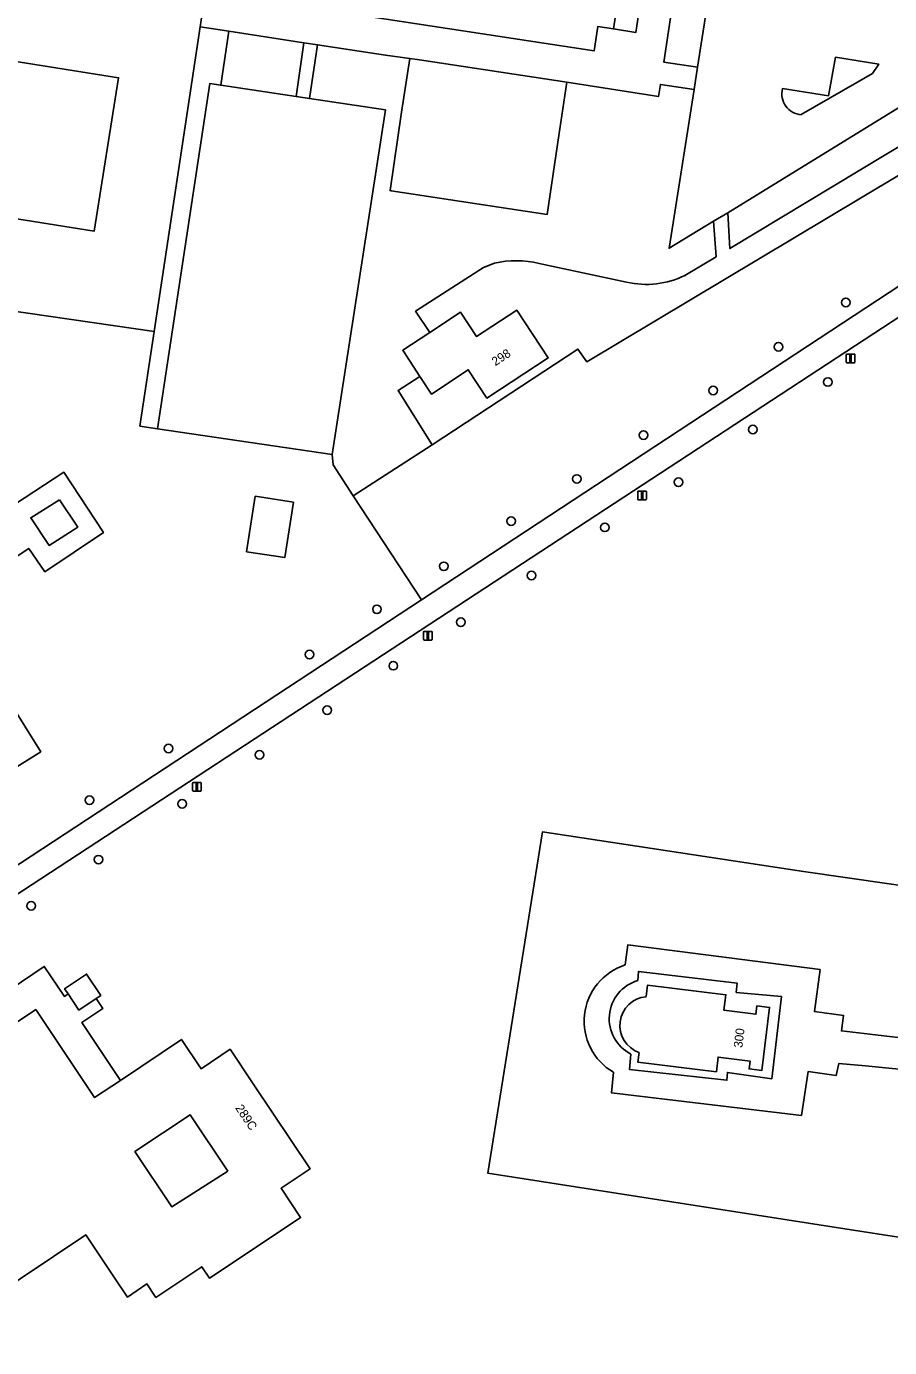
# Model space of a CAD drawing. Extents: x 161483 to 162250, y 379484 to 380833.
# Drawn here: x 162037.8 to 162136.4, y 380018.8 to 380169.7 of the extents above; entities that cross this region are included whole.
import ezdxf

# ---------------------------------------------------------------- set-up
doc = ezdxf.new("R2010")
doc.units = 0
for name, color, linetype in [('IMGEO_Boom', 7, 'Continuous'), ('IMGEO_Erf', 7, 'Continuous'), ('IMGEO_Gemengd_bos', 7, 'Continuous'), ('IMGEO_Grasland_agrarisch', 7, 'Continuous'), ('IMGEO_Groenvoorziening', 7, 'Continuous'), ('IMGEO_Hek', 7, 'Continuous'), ('IMGEO_Lichtmast', 7, 'Continuous'), ('IMGEO_Loofbos', 7, 'Continuous'), ('IMGEO_Pand', 7, 'Continuous'), ('IMGEO_Pand_nummerreeks', 7, 'Continuous'), ('IMGEO_Parkeervlak_open', 7, 'Continuous'), ('IMGEO_Rijbaan_lokaal_open', 7, 'Continuous'), ('IMGEO_Verkeerseiland_open', 7, 'Continuous'), ('IMGEO_Voetpad_onverhard', 7, 'Continuous'), ('IMGEO_Voetpad_open', 7, 'Continuous')]:
    doc.layers.add(name, color=color, linetype=linetype)

msp = doc.modelspace()

# ---------------------------------------------------------------- linework, layer by layer
at = {"layer": 'IMGEO_Boom'}
for centre in [(162131.4, 380138.2), (162123.72, 380133.14), (162116.27, 380128.14), (162129.36, 380129.11), (162120.8, 380123.68), (162108.31, 380123.05), (162100.7, 380118.04), (162112.29, 380117.66), (162093.19, 380113.23), (162103.9, 380112.51), (162085.5, 380108.06), (162095.51, 380107), (162077.87, 380103.15), (162087.44, 380101.67), (162070.18, 380097.98), (162079.74, 380096.71), (162072.19, 380091.63), (162054.07, 380087.25), (162064.45, 380086.53), (162045.05, 380081.34), (162055.64, 380080.94), (162046.08, 380074.56), (162038.38, 380069.29)]:
    msp.add_circle(centre, 0.489, dxfattribs=at)
at = {"layer": 'IMGEO_Erf'}
for points in [[(162037.16, 380074.16), (162082.94, 380104.25), (162075.14, 380116.12), (162072.87, 380119.66), (162072.77, 380120.82), (162052.82, 380123.77), (162050.8, 380124.07), (162052.43, 380134.89), (161937.55, 380151.57)], [(162035.38, 380114.38), (162042.12, 380118.8), (162046.64, 380111.91), (162039.94, 380107.45), (162038.12, 380110.11), (162028.61, 380103.87)], [(162033.99, 380095.68), (162039.49, 380086.89), (162032.04, 380082.21)], [(162029.55, 380026.53), (162029.79, 380026.79), (162021.23, 380039.61), (162018.45, 380043.77), (162038.91, 380057.44), (162045.63, 380047.39), (162048.58, 380049.35), (162044.17, 380055.95), (162046.56, 380057.55), (162045.8, 380058.69), (162043.84, 380057.38), (162042.61, 380059.22), (162042.18, 380058.93), (162039.88, 380062.36), (162029.59, 380055.41), (162027.31, 380053.98), (162016.99, 380047.07), (162015.98, 380046.39), (162011.43, 380053.16), (162000, 380045.56), (161985.34, 380035.8)]]:
    msp.add_lwpolyline(points, dxfattribs=at)
for points in [[(162041.61, 380115.66), (162038.34, 380113.6), (162040.46, 380110.42), (162043.7, 380112.55)], [(162063.97, 380116.06), (162068.33, 380115.38), (162067.35, 380109.05), (162062.98, 380109.73)], [(162060.85, 380038.96), (162056.53, 380045.43), (162050.23, 380041.22), (162054.44, 380034.92)]]:
    msp.add_lwpolyline(points, close=True, dxfattribs=at)
at = {"layer": 'IMGEO_Gemengd_bos'}
for points in [[(162112.9, 380205.8), (162091.17, 380209.14), (162090.61, 380205.48), (162090.47, 380204.57), (162108.79, 380201.77), (162107.66, 380194.39), (162106.68, 380194.54), (162106.3, 380192.04), (162108.27, 380191.74), (162104.86, 380169.44), (162107.43, 380169.04), (162108.55, 380176.39), (162110.84, 380191.35)], [(162120.14, 380201.15), (162124.98, 380200.5), (162125.56, 380204.27), (162124.94, 380205.4), (162116.8, 380206.77), (162110.62, 380165.66), (162114.47, 380165.06)]]:
    msp.add_lwpolyline(points, close=True, dxfattribs=at)
for points in [[(162103.51, 379717.85), (162182.52, 379737.68), (162179.32, 379745.78), (162175.64, 379754.71), (162153.13, 379809.49), (162146.46, 379827.24), (162145.98, 379844.58), (162145.91, 379864.83), (162144.3, 379875.03), (162144.39, 379878.92), (162145.08, 380030.26), (162131.29, 380032.41), (162090.52, 380038.76), (162096.79, 380077.74), (162126.58, 380073.2), (162136.34, 380071.8), (162145.26, 380070.52), (162145.37, 380141.37), (162144.07, 380140.86), (162032.06, 380067.54)], [(162154.08, 380069.24), (162145.26, 380070.52), (162136.34, 380071.8), (162126.58, 380073.2), (162096.79, 380077.74), (162090.52, 380038.76), (162131.29, 380032.41), (162145.08, 380030.26), (162153.29, 380028.98), (162153.79, 380045.57), (162153.92, 380047.97), (162153.15, 380047.98), (162153.16, 380049.06), (162133.67, 380050.99), (162130.62, 380051.29), (162130.32, 380049.92), (162127.1, 380050.35), (162126.33, 380045.34), (162104.65, 380047.94), (162104.87, 380050.28)], [(162106.21, 380062.53), (162106.5, 380064.82), (162128.46, 380062.01), (162127.81, 380057.2), (162131.14, 380056.77), (162130.91, 380055), (162134.14, 380054.62), (162153.21, 380052.37), (162153.22, 380053.16), (162153.99, 380053.15), (162154.08, 380069.24)], [(162029.59, 380055.41), (162039.88, 380062.36), (162042.18, 380058.93), (162042.61, 380059.22), (162042.21, 380059.81), (162044.71, 380061.48), (162046.33, 380059.05), (162045.8, 380058.69), (162046.56, 380057.55), (162044.17, 380055.95), (162048.58, 380049.35), (162055.55, 380054.02), (162057.78, 380050.68), (162061.11, 380052.91), (162063.74, 380048.97), (162070.24, 380039.24), (162066.92, 380037.02), (162069.15, 380033.68), (162059.28, 380027.09), (162058.76, 380026.74), (162057.87, 380028.06), (162052.64, 380024.56), (162051.61, 380026.1), (162049.37, 380024.6), (162047.82, 380026.92), (162044.62, 380031.71), (162033.42, 380024.22)]]:
    msp.add_lwpolyline(points, dxfattribs=at)
msp.add_arc((162108.29, 380056.1), 6.76, 107.9428, 239.577, dxfattribs=at)
at = {"layer": 'IMGEO_Grasland_agrarisch'}
msp.add_lwpolyline([(161917.38, 380197.58), (161937.5, 380151.67), (161937.55, 380151.57), (162052.43, 380134.89), (162057.69, 380169.67), (162058.27, 380173.54)], dxfattribs=at)
msp.add_lwpolyline([(162048.37, 380163.87), (162045.58, 380146.34), (162015.7, 380151.09), (162018.49, 380168.62)], close=True, dxfattribs=at)
at = {"layer": 'IMGEO_Groenvoorziening'}
msp.add_lwpolyline([(162141.7, 380142.85), (162144.62, 380145.45), (162144.49, 380145.63), (162144.41, 380145.75), (162148.89, 380158.45), (162149.18, 380159.29), (162148.97, 380159.76), (162141.24, 380154.99), (162101.85, 380131.4), (162100.82, 380132.88), (162084.16, 380121.94), (162075.14, 380116.12), (162082.94, 380104.25)], close=True, dxfattribs=at)
for points in [[(162119, 380060.44), (162107.73, 380061.79), (162107.64, 380060.75)], [(162106.87, 380052.36), (162106.71, 380050.6), (162117.83, 380049.37), (162117.88, 380050.26), (162122.96, 380049.54), (162124.05, 380058.92), (162118.89, 380059.39), (162119, 380060.44)], [(162117.71, 380059.13), (162117.49, 380057.35), (162121.13, 380056.9), (162121.25, 380057.86), (162122.7, 380057.69), (162121.81, 380050.47), (162120.36, 380050.65), (162120.47, 380051.55), (162116.82, 380052), (162116.62, 380050.34), (162107.65, 380051.44), (162107.79, 380052.53)], [(162108.61, 380058.91), (162108.77, 380060.24), (162117.71, 380059.13)]]:
    msp.add_lwpolyline(points, dxfattribs=at)
for centre, radius, start, end in [((162108.92, 380056.4), 4.53, 106.3767, 243.1557), ((162108.9, 380055.63), 3.29, 95.1449, 250.1544)]:
    msp.add_arc(centre, radius, start, end, dxfattribs=at)
at = {"layer": 'IMGEO_Hek'}
msp.add_lwpolyline([(162136.34, 380071.8), (162126.58, 380073.2), (162096.79, 380077.74), (162090.52, 380038.76), (162131.29, 380032.41)], dxfattribs=at)
at = {"layer": 'IMGEO_Lichtmast'}
for p, q in [((162131.46, 380131.41), (162131.46, 380132.21)), ((162131.46, 380132.21), (162131.46, 380131.41)), ((162131.56, 380132.31), (162132.35, 380132.31)), ((162132.35, 380132.31), (162131.56, 380132.31)), ((162132.45, 380132.21), (162132.45, 380131.41)), ((162132.45, 380131.41), (162132.45, 380132.21)), ((162132.35, 380131.31), (162131.56, 380131.31)), ((162131.56, 380131.31), (162132.35, 380131.31)), ((162107.64, 380115.76), (162107.64, 380116.56)), ((162107.64, 380116.56), (162107.64, 380115.76)), ((162107.74, 380116.66), (162108.53, 380116.66)), ((162108.53, 380116.66), (162107.74, 380116.66)), ((162108.63, 380116.56), (162108.63, 380115.76)), ((162108.63, 380115.76), (162108.63, 380116.56)), ((162108.53, 380115.66), (162107.74, 380115.66)), ((162107.74, 380115.66), (162108.53, 380115.66)), ((162083.19, 380099.74), (162083.19, 380100.53)), ((162083.19, 380100.53), (162083.19, 380099.74)), ((162083.29, 380100.63), (162084.08, 380100.63)), ((162084.08, 380100.63), (162083.29, 380100.63)), ((162084.18, 380100.53), (162084.18, 380099.74)), ((162084.18, 380099.74), (162084.18, 380100.53)), ((162084.08, 380099.64), (162083.29, 380099.64)), ((162083.29, 380099.64), (162084.08, 380099.64)), ((162056.82, 380082.47), (162056.82, 380083.27)), ((162056.82, 380083.27), (162056.82, 380082.47)), ((162056.92, 380083.37), (162057.71, 380083.37)), ((162057.71, 380083.37), (162056.92, 380083.37)), ((162057.81, 380083.27), (162057.81, 380082.47)), ((162057.81, 380082.47), (162057.81, 380083.27)), ((162057.71, 380082.37), (162056.92, 380082.37)), ((162056.92, 380082.37), (162057.71, 380082.37))]:
    msp.add_line(p, q, dxfattribs=at)
for points in [[(162131.88, 380132.18), (162132.03, 380132.18), (162132.03, 380131.43), (162131.88, 380131.43), (162131.88, 380132.18)], [(162108.06, 380116.53), (162108.21, 380116.53), (162108.21, 380115.78), (162108.06, 380115.78), (162108.06, 380116.53)], [(162083.61, 380100.51), (162083.76, 380100.51), (162083.76, 380099.76), (162083.61, 380099.76), (162083.61, 380100.51)], [(162057.24, 380083.24), (162057.39, 380083.24), (162057.39, 380082.49), (162057.24, 380082.49), (162057.24, 380083.24)]]:
    msp.add_lwpolyline(points, dxfattribs=at)
for centre, start, end in [((162131.56, 380132.21), 90, 180), ((162131.56, 380132.21), 90, 180), ((162131.56, 380131.41), 180, 270), ((162131.56, 380131.41), 180, 270), ((162132.35, 380132.21), 0, 90), ((162132.35, 380132.21), 360, 90), ((162132.35, 380131.41), 270, 0), ((162132.35, 380131.41), 270, 0), ((162107.74, 380116.56), 90, 180), ((162107.74, 380116.56), 90, 180), ((162108.53, 380116.56), 0, 90), ((162108.53, 380116.56), 360, 90), ((162107.74, 380115.76), 180, 270), ((162107.74, 380115.76), 180, 270), ((162108.53, 380115.76), 270, 0), ((162108.53, 380115.76), 270, 0), ((162083.29, 380100.53), 90, 180), ((162083.29, 380100.53), 90, 180), ((162083.29, 380099.74), 180, 270), ((162083.29, 380099.74), 180, 270), ((162084.08, 380100.53), 0, 90), ((162084.08, 380100.53), 360, 90), ((162084.08, 380099.74), 270, 0), ((162084.08, 380099.74), 270, 0), ((162056.92, 380083.27), 90, 180), ((162056.92, 380083.27), 90, 180), ((162057.71, 380083.27), 0, 90), ((162057.71, 380083.27), 360, 90), ((162056.92, 380082.47), 180, 270), ((162056.92, 380082.47), 180, 270), ((162057.71, 380082.47), 270, 0), ((162057.71, 380082.47), 270, 0)]:
    msp.add_arc(centre, 0.1, start, end, dxfattribs=at)
at = {"layer": 'IMGEO_Loofbos'}
for points in [[(162160.23, 380196.93), (162159.94, 380196.97), (162160.04, 380197.69), (162146.54, 380200.57), (162145.45, 380199.68), (162145.09, 380197.28), (162150.33, 380196.47), (162145.46, 380165.39), (162117.94, 380148.43), (162118.17, 380144.36), (162147.85, 380162.26)], [(162069.54, 380167.86), (162060.94, 380169.18), (162060.03, 380163), (162068.63, 380161.73)]]:
    msp.add_lwpolyline(points, close=True, dxfattribs=at)
for points in [[(162116.29, 380147.47), (162111.22, 380144.38), (162114.07, 380162.52), (162110.24, 380163.1), (162110.03, 380161.74), (162099.54, 380163.34), (162098.62, 380157.25), (162097.29, 380148.24), (162079.5, 380150.95), (162079.36, 380150.97), (162080.69, 380159.95), (162081.62, 380166.06), (162078.83, 380166.44), (162071.07, 380167.63), (162070.16, 380161.5), (162078.83, 380160.21), (162072.77, 380120.82), (162072.87, 380119.66), (162075.14, 380116.12), (162084.16, 380121.94), (162080.28, 380128.15), (162082.77, 380129.75), (162080.81, 380132.73), (162083.89, 380134.76), (162082.29, 380137.19), (162090.04, 380142.19), (162091.28, 380142.7)], [(162113.04, 380141.29), (162116.59, 380143.42), (162116.29, 380147.47)], [(162096.39, 380142.66), (162106.37, 380140.52)]]:
    msp.add_lwpolyline(points, dxfattribs=at)
for centre, radius, start, end in [((162093.77, 380131.15), 11.81, 77.1631, 102.1646), ((162108.62, 380150.31), 10.05, 257.0899, 296.1444)]:
    msp.add_arc(centre, radius, start, end, dxfattribs=at)
at = {"layer": 'IMGEO_Pand'}
for points in [[(162073.16, 380171.43), (162102.66, 380166.92), (162103.08, 380169.71), (162104.86, 380169.44), (162108.27, 380191.74)], [(162107.79, 380052.53), (162107.65, 380051.44), (162116.62, 380050.34), (162116.82, 380052), (162120.47, 380051.55), (162120.36, 380050.65), (162121.81, 380050.47), (162122.7, 380057.69), (162121.25, 380057.86), (162121.13, 380056.9), (162117.49, 380057.35), (162117.71, 380059.13), (162108.77, 380060.24), (162108.61, 380058.91)], [(162033.42, 380024.22), (162044.62, 380031.71), (162047.82, 380026.92), (162049.37, 380024.6), (162051.61, 380026.1), (162052.64, 380024.56), (162057.87, 380028.06), (162058.76, 380026.74), (162059.28, 380027.09), (162069.15, 380033.68), (162066.92, 380037.02), (162070.24, 380039.24), (162063.74, 380048.97), (162061.11, 380052.91), (162057.78, 380050.68), (162055.55, 380054.02), (162048.58, 380049.35), (162045.63, 380047.39), (162038.91, 380057.44), (162018.45, 380043.77)]]:
    msp.add_lwpolyline(points, dxfattribs=at)
for points in [[(162045.58, 380146.34), (162048.37, 380163.87), (162018.49, 380168.62), (162015.7, 380151.09)], [(162082.77, 380129.75), (162084.09, 380127.74), (162088.3, 380130.51), (162090.43, 380127.27), (162097.42, 380131.86), (162093.83, 380137.31), (162089.25, 380134.3), (162087.42, 380137.08), (162083.89, 380134.76), (162080.81, 380132.73)], [(162067.35, 380109.05), (162068.33, 380115.38), (162063.97, 380116.06), (162062.98, 380109.73)], [(162042.61, 380059.22), (162043.84, 380057.38), (162045.8, 380058.69), (162046.33, 380059.05), (162044.71, 380061.48), (162042.21, 380059.81)], [(162060.85, 380038.96), (162054.44, 380034.92), (162050.23, 380041.22), (162056.53, 380045.43)]]:
    msp.add_lwpolyline(points, close=True, dxfattribs=at)
msp.add_arc((162108.9, 380055.63), 3.29, 95.1449, 250.1544, dxfattribs=at)
at = {"layer": 'IMGEO_Parkeervlak_open'}
for points in [[(162150.33, 380196.47), (162145.09, 380197.28), (162140.07, 380198.04), (162135.14, 380198.88), (162129.91, 380199.65), (162124.98, 380200.5), (162120.14, 380201.15), (162114.47, 380165.06), (162114.07, 380162.52), (162111.22, 380144.38), (162116.29, 380147.47), (162117.94, 380148.43), (162145.46, 380165.39)], [(162098.62, 380157.25), (162099.54, 380163.34), (162082.74, 380165.91), (162081.62, 380166.06), (162080.69, 380159.95), (162079.36, 380150.97), (162079.5, 380150.95), (162097.29, 380148.24)], [(162078.83, 380160.21), (162070.16, 380161.5), (162068.63, 380161.73), (162060.03, 380163), (162058.77, 380163.19), (162052.82, 380123.77), (162072.77, 380120.82)]]:
    msp.add_lwpolyline(points, close=True, dxfattribs=at)
for points in [[(162124.18, 380162.63), (162129.44, 380161.8), (162130.22, 380166.23)], [(162130.22, 380166.23), (162135.16, 380165.43), (162134.44, 380164.35), (162126.32, 380159.65)]]:
    msp.add_lwpolyline(points, dxfattribs=at)
msp.add_arc((162126.46, 380162), 2.36, 164.5642, 266.7145, dxfattribs=at)
at = {"layer": 'IMGEO_Rijbaan_lokaal_open'}
for points in [[(162058.27, 380173.54), (162057.69, 380169.67), (162060.94, 380169.18), (162069.54, 380167.86), (162071.07, 380167.63), (162078.83, 380166.44), (162081.62, 380166.06), (162082.74, 380165.91), (162099.54, 380163.34), (162110.03, 380161.74), (162110.24, 380163.1), (162114.07, 380162.52), (162114.47, 380165.06), (162110.62, 380165.66), (162116.8, 380206.77)], [(162108.55, 380176.39), (162107.43, 380169.04), (162104.86, 380169.44), (162103.08, 380169.71), (162102.66, 380166.92), (162073.16, 380171.43)], [(162144.07, 380140.86), (162145.37, 380141.37), (162146.97, 380142), (162144.62, 380145.45), (162141.7, 380142.85), (162082.94, 380104.25), (162037.16, 380074.16), (162035.39, 380073), (162030.53, 380069.81), (162029.48, 380069.64), (162012.7, 380058.55), (162011.23, 380057.58), (162000, 380050.16), (161991.75, 380044.71), (161979.22, 380048.09), (161978.1, 380048.4), (161983.36, 380033.34), (161983.56, 380033.74)], [(161985.34, 380035.8), (162000, 380045.56), (162011.43, 380053.16), (162012.46, 380053.84), (162017.99, 380057.53), (162022.87, 380060.77), (162025.27, 380062.37), (162026.7, 380063.32), (162031.6, 380066.58), (162032.06, 380067.54), (162144.07, 380140.86)]]:
    msp.add_lwpolyline(points, dxfattribs=at)
at = {"layer": 'IMGEO_Verkeerseiland_open'}
for points in [[(162130.22, 380166.23), (162129.44, 380161.8), (162124.18, 380162.63)], [(162126.32, 380159.65), (162134.44, 380164.35), (162135.16, 380165.43), (162130.22, 380166.23)]]:
    msp.add_lwpolyline(points, dxfattribs=at)
msp.add_arc((162126.46, 380162), 2.36, 164.5642, 266.7145, dxfattribs=at)
at = {"layer": 'IMGEO_Voetpad_onverhard'}
for points in [[(162104.87, 380050.28), (162104.65, 380047.94), (162126.33, 380045.34), (162127.1, 380050.35), (162130.32, 380049.92), (162130.62, 380051.29), (162133.67, 380050.99), (162153.16, 380049.06), (162153.2, 380052.05), (162153.21, 380052.37), (162134.14, 380054.62), (162130.91, 380055), (162131.14, 380056.77), (162127.81, 380057.2), (162128.46, 380062.01), (162106.5, 380064.82), (162106.21, 380062.53)], [(162107.64, 380060.75), (162107.73, 380061.79), (162119, 380060.44), (162118.89, 380059.39), (162124.05, 380058.92), (162122.96, 380049.54)], [(162122.96, 380049.54), (162117.88, 380050.26), (162117.83, 380049.37), (162106.71, 380050.6), (162106.87, 380052.36)]]:
    msp.add_lwpolyline(points, dxfattribs=at)
for centre, radius, start, end in [((162108.29, 380056.1), 6.76, 107.9428, 239.577), ((162108.92, 380056.4), 4.53, 106.3767, 243.1557)]:
    msp.add_arc(centre, radius, start, end, dxfattribs=at)
at = {"layer": 'IMGEO_Voetpad_open'}
for points in [[(162058.77, 380163.19), (162060.03, 380163), (162060.94, 380169.18), (162057.69, 380169.67), (162052.43, 380134.89), (162050.8, 380124.07), (162052.82, 380123.77)], [(162071.07, 380167.63), (162069.54, 380167.86), (162068.63, 380161.73), (162070.16, 380161.5)], [(162041.61, 380115.66), (162043.7, 380112.55), (162040.46, 380110.42), (162038.34, 380113.6)]]:
    msp.add_lwpolyline(points, close=True, dxfattribs=at)
for points in [[(162091.28, 380142.7), (162090.04, 380142.19), (162082.29, 380137.19), (162083.89, 380134.76), (162087.42, 380137.08), (162089.25, 380134.3), (162093.83, 380137.31), (162097.42, 380131.86), (162090.43, 380127.27), (162088.3, 380130.51), (162084.09, 380127.74), (162082.77, 380129.75), (162080.28, 380128.15), (162084.16, 380121.94), (162100.82, 380132.88), (162101.85, 380131.4), (162141.24, 380154.99), (162148.97, 380159.76), (162147.85, 380162.26), (162118.17, 380144.36), (162117.94, 380148.43), (162116.29, 380147.47), (162116.59, 380143.42), (162113.04, 380141.29)], [(162106.37, 380140.52), (162096.39, 380142.66)], [(162028.61, 380103.87), (162038.12, 380110.11), (162039.94, 380107.45), (162046.64, 380111.91), (162042.12, 380118.8), (162035.38, 380114.38)], [(162032.04, 380082.21), (162039.49, 380086.89), (162033.99, 380095.68)]]:
    msp.add_lwpolyline(points, dxfattribs=at)
for centre, radius, start, end in [((162093.77, 380131.15), 11.81, 77.1631, 102.1646), ((162108.62, 380150.31), 10.05, 257.0899, 296.1444)]:
    msp.add_arc(centre, radius, start, end, dxfattribs=at)

# ---------------------------------------------------------------- texts
at = {"layer": 'IMGEO_Pand_nummerreeks'}
for s, rotation, p in [('298', 33.3329, (162091.39, 380130.91)), ('300', 82.9541, (162119.58, 380053.02)), ('289C', 303.7642, (162061.65, 380046.19))]:
    msp.add_text(s, height=1, rotation=rotation, dxfattribs=at).set_placement(p)

doc.saveas('drawing.dxf')
